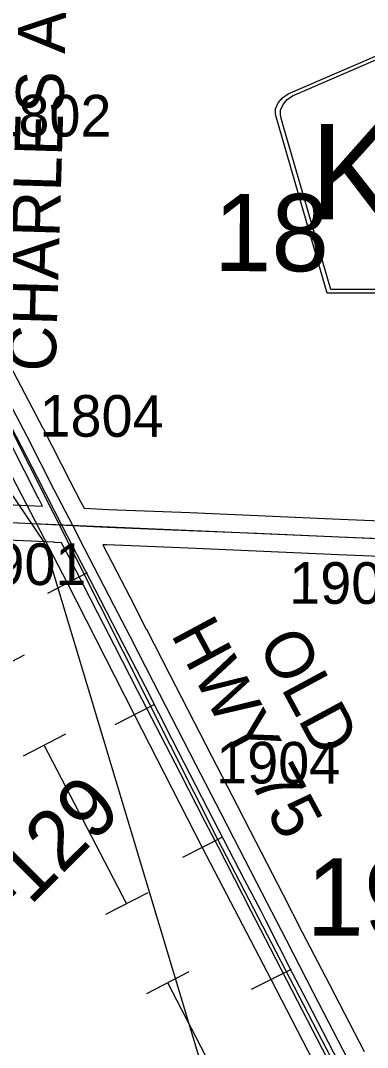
# Model space of a CAD drawing. Extents: x -157.2 to -99.3, y 12.2 to 46.2.
# Drawn here: x -140.888 to -140.306, y 19.169 to 20.895 of the extents above; entities that cross this region are included whole.
import ezdxf

# ---------------------------------------------------------------- set-up
doc = ezdxf.new("R2010")
doc.units = 0
for name, color, linetype in [('tdCoPipe', 7, 'Continuous'), ('tdCoRRCL', 7, 'Continuous'), ('tdCoSecRdNmbr', 7, 'Continuous'), ('tdCoSecRdTxt', 7, 'Continuous'), ('tdCoSecRteBand', 7, 'Continuous'), ('tdCoSecRteCL', 7, 'Continuous'), ('tdCoSectLine', 7, 'Continuous'), ('tdCoSectNmbr', 7, 'Continuous'), ('tdCoShieldCoRteHrd', 7, 'Continuous'), ('tdCoSurfAsphalt', 7, 'Continuous'), ('tdCoSurfGravel', 7, 'Continuous'), ('tdStHwyIntRefPost1', 7, 'Continuous')]:
    doc.layers.add(name, color=color, linetype=linetype)

msp = doc.modelspace()

# ---------------------------------------------------------------- linework, layer by layer
at = {"layer": 'tdCoPipe'}
for p, q in [((-140.8822, 19.8285), (-140.9533, 19.7916)), ((-140.8131, 19.6953), (-140.8842, 19.6584)), ((-140.6749, 19.429), (-140.7461, 19.3921)), ((-140.6059, 19.2959), (-140.677, 19.259))]:
    msp.add_line(p, q, dxfattribs=at)
for points in [[(-144.0839, 25.9289), (-143.0557, 24.1836), (-143.0817, 23.1552), (-142.6266, 23.0405), (-142.4589, 23.021), (-142.0525, 22.2835), (-141.7584, 21.7253), (-141.5819, 21.1849), (-141.5118, 21.0011), (-140.849, 20.0177), (-140.5583, 19.0507), (-140.0767, 18.1611), (-139.8647, 17.7233), (-139.9431, 16.503)], [(-140.7105, 19.4106), (-140.8487, 19.6769)], [(-140.5716, 18.9949), (-140.5702, 19.1402), (-140.6414, 19.2774)]]:
    msp.add_lwpolyline(points, dxfattribs=at)
at = {"layer": 'tdCoRRCL'}
for p, q in [((-140.7769, 19.9666), (-140.8434, 19.9321)), ((-140.6635, 19.7453), (-140.7303, 19.7112)), ((-140.5497, 19.5222), (-140.6164, 19.4879)), ((-140.4344, 19.3001), (-140.5013, 19.2662))]:
    msp.add_line(p, q, dxfattribs=at)
for points in [[(-140.3534, 19.0604), (-140.4681, 19.2829), (-140.5829, 19.5046), (-140.6971, 19.7279), (-140.8098, 19.9493), (-140.9255, 20.1719), (-141.0398, 20.3943), (-141.2681, 20.839), (-141.3823, 21.0614), (-141.4969, 21.2842), (-141.612, 21.5059), (-141.7254, 21.729), (-141.84, 21.9507), (-141.9544, 22.1731), (-142.0685, 22.3954), (-142.1832, 22.6177), (-142.2973, 22.84), (-142.4116, 23.0627), (-142.526, 23.2846), (-142.6235, 23.5158), (-142.7365, 23.738), (-142.8687, 23.9514), (-142.984, 24.1736), (-143.0984, 24.3958)], [(-140.1996, 18.8285), (-140.5577, 19.5193), (-140.9523, 20.3029), (-141.116, 20.6115), (-141.6842, 21.7387), (-142.5552, 23.4113), (-142.5792, 23.4515)], [(-140.3542, 19.1435), (-140.4072, 19.2468), (-140.4318, 19.2939), (-140.4761, 19.3813), (-140.4853, 19.3993), (-140.5133, 19.452), (-140.5639, 19.5503), (-140.6339, 19.6866), (-140.679, 19.775), (-140.7152, 19.8452), (-140.7632, 19.9385), (-140.8177, 20.0437), (-140.8599, 20.1268), (-140.9134, 20.2301), (-140.9537, 20.3095), (-140.9954, 20.3897), (-141.0481, 20.493), (-141.0901, 20.5735), (-141.143, 20.676), (-141.1621, 20.7136), (-141.1781, 20.7454), (-141.2361, 20.8584), (-141.2958, 20.9745)]]:
    msp.add_lwpolyline(points, dxfattribs=at)
at = {"layer": 'tdCoSecRteBand'}
for points in [[(-140.9066, 20.3159), (-140.851, 20.2101), (-140.8509, 20.2099), (-140.8508, 20.2097), (-140.8052, 20.1201), (-140.7879, 20.0868), (-140.7878, 20.0868), (-140.782, 20.0755), (-140.7411, 20.0735), (-140.6046, 20.0681), (-140.6046, 20.0681), (-140.6045, 20.0681), (-140.4904, 20.0631), (-140.3525, 20.0572), (-140.228, 20.0521)], [(-140.8515, 20.0791), (-140.8585, 20.0926), (-140.8586, 20.0927), (-140.8587, 20.0928), (-140.9042, 20.1824)], [(-140.9606, 20.0841), (-140.8515, 20.0791)], [(-140.3654, 19.1343), (-140.4235, 19.2469), (-140.4235, 19.247), (-140.4236, 19.247), (-140.4689, 19.3353), (-140.4689, 19.3353), (-140.4689, 19.3353), (-140.5012, 19.3982), (-140.5565, 19.5057), (-140.5784, 19.5483), (-140.6208, 19.6307), (-140.6921, 19.769), (-140.6921, 19.7691), (-140.6922, 19.7691), (-140.7308, 19.8448), (-140.7586, 19.8987), (-140.7586, 19.8987), (-140.7586, 19.8988), (-140.8077, 19.9942), (-140.8077, 19.9942), (-140.8077, 19.9942), (-140.8196, 20.0173), (-140.8323, 20.018), (-140.8323, 20.0181), (-140.9631, 20.0242)], [(-140.2306, 19.9921), (-140.3551, 19.9973), (-140.3551, 19.9973), (-140.3551, 19.9973), (-140.4929, 20.0032), (-140.4929, 20.0032), (-140.493, 20.0032), (-140.6071, 20.0081), (-140.7436, 20.0136), (-140.7438, 20.0136), (-140.7439, 20.0136), (-140.7503, 20.0139), (-140.7053, 19.9262), (-140.6774, 19.8722), (-140.6774, 19.8722), (-140.6773, 19.8721), (-140.6387, 19.7964), (-140.5675, 19.6582), (-140.5675, 19.6582), (-140.5675, 19.6581), (-140.5251, 19.5758), (-140.5251, 19.5758), (-140.5251, 19.5758), (-140.5031, 19.5331), (-140.5031, 19.5331), (-140.5031, 19.5331), (-140.4479, 19.4256), (-140.4156, 19.3627), (-140.3702, 19.2744), (-140.312, 19.1618)]]:
    msp.add_lwpolyline(points, dxfattribs=at)
at = {"layer": 'tdCoSecRteCL'}
for points in [[(-140.8008, 20.0464), (-140.8319, 20.1064), (-140.8775, 20.1962), (-140.9333, 20.3022), (-140.9639, 20.3636), (-140.986, 20.4066)], [(-141.8817, 20.0796), (-141.8554, 20.0788), (-141.7582, 20.0758), (-141.645, 20.0729), (-141.5666, 20.0709), (-141.464, 20.0672), (-141.3942, 20.0647), (-141.3675, 20.0639), (-141.352, 20.0634), (-141.3323, 20.0628), (-141.2566, 20.062), (-141.1748, 20.0608), (-141.009, 20.0556), (-140.9619, 20.0541), (-140.8229, 20.0477), (-140.8008, 20.0464)], [(-140.2783, 19.0301), (-140.3014, 19.075), (-140.3387, 19.148), (-140.3969, 19.2607), (-140.4423, 19.349), (-140.4746, 19.4119), (-140.5298, 19.5194), (-140.5517, 19.562), (-140.5942, 19.6444), (-140.6654, 19.7828), (-140.7041, 19.8585), (-140.7319, 19.9125), (-140.781, 20.0079), (-140.8008, 20.0464)], [(-140.8008, 20.0464), (-140.7425, 20.0435), (-140.6058, 20.0381), (-140.4917, 20.0332), (-140.3538, 20.0273), (-140.2293, 20.0221), (-140.101, 20.0164), (-140.0283, 20.0132), (-140.0058, 20.0121)]]:
    msp.add_lwpolyline(points, dxfattribs=at)
at = {"layer": 'tdCoSectLine'}
msp.add_lwpolyline([(-140.9973, 20.0552), (-140.0062, 20.0121)], dxfattribs=at)
at = {"layer": 'tdCoShieldCoRteHrd'}
for points in [[(-140.3737, 20.4371), (-140.4556, 20.72), (-140.4595, 20.7332), (-140.4603, 20.739), (-140.4603, 20.7469), (-140.456, 20.7572), (-140.4487, 20.7657), (-140.4392, 20.7723), (-140.2719, 20.8447), (-140.2644, 20.8463), (-140.2539, 20.8472), (-140.2435, 20.8463), (-140.236, 20.8447), (-140.0687, 20.7723), (-140.0592, 20.7657), (-140.0519, 20.7572), (-140.0476, 20.7469), (-140.0476, 20.739), (-140.0484, 20.7332), (-140.0522, 20.72), (-140.1342, 20.4371)], [(-140.3678, 20.4434), (-140.4476, 20.7187), (-140.4513, 20.7313), (-140.452, 20.737), (-140.452, 20.7445), (-140.4479, 20.7544), (-140.4409, 20.7625), (-140.4318, 20.7689), (-140.2712, 20.8384), (-140.264, 20.84), (-140.2539, 20.8408), (-140.2439, 20.84), (-140.2367, 20.8384), (-140.0761, 20.7689), (-140.0669, 20.7625), (-140.06, 20.7544), (-140.0559, 20.7445), (-140.0559, 20.737), (-140.0566, 20.7313), (-140.0603, 20.7187), (-140.14, 20.4434)]]:
    msp.add_lwpolyline(points, close=True, dxfattribs=at)
at = {"layer": 'tdCoSurfAsphalt'}
msp.add_lwpolyline([(-140.3387, 19.148), (-140.3969, 19.2607), (-140.4423, 19.349), (-140.4746, 19.4119), (-140.5298, 19.5194), (-140.5517, 19.562), (-140.5942, 19.6444), (-140.6654, 19.7828), (-140.7041, 19.8585), (-140.7319, 19.9125), (-140.781, 20.0079), (-140.8008, 20.0464), (-140.8319, 20.1064), (-140.8775, 20.1962), (-140.9333, 20.3022), (-140.9639, 20.3636), (-140.986, 20.4066), (-141.0107, 20.4544), (-141.0546, 20.5399), (-141.0941, 20.6159), (-141.1412, 20.7086), (-141.1989, 20.8208), (-141.2324, 20.8849), (-141.2975, 21.0119)], dxfattribs=at)
at = {"layer": 'tdCoSurfGravel'}
msp.add_lwpolyline([(-140.9619, 20.0541), (-140.8229, 20.0477), (-140.8008, 20.0464), (-140.7425, 20.0435), (-140.6058, 20.0381), (-140.4917, 20.0332), (-140.3538, 20.0273), (-140.2293, 20.0221)], dxfattribs=at)

# ---------------------------------------------------------------- texts
at = {"layer": 'tdCoSecRdNmbr'}
for s, rotation, p in [('1802', 359.8931, (-140.9442, 20.7007)), ('1804', 359.8934, (-140.8567, 20.1958)), ('1901', 359.8932, (-140.9862, 19.9465)), ('1903', 359.8937, (-140.4376, 19.9148)), ('1904', 359.8936, (-140.5602, 19.6127))]:
    msp.add_text(s, height=0.07, rotation=rotation, dxfattribs=at).set_placement(p)
at = {"layer": 'tdCoSecRdTxt'}
for s, rotation, p in [('CHARLES AVE', 88.3004, (-140.8298, 20.3043)), ('HWY 75', 298.3011, (-140.6372, 19.8636)), ('OLD', 298.3011, (-140.4916, 19.8463))]:
    msp.add_text(s, height=0.08, rotation=rotation, dxfattribs=at).set_placement(p)
at = {"layer": 'tdCoSectNmbr'}
for s, rotation, p in [('18', 359.8935, (-140.5643, 20.4741)), ('19', 359.8937, (-140.4089, 19.357))]:
    msp.add_text(s, height=0.13, rotation=rotation, dxfattribs=at).set_placement(p)
at = {"layer": 'tdCoShieldCoRteHrd'}
msp.add_text('K42', height=0.16, dxfattribs=at).set_placement((-140.4015, 20.5614))
at = {"layer": 'tdStHwyIntRefPost1'}
msp.add_text('‒‒129', height=0.1, rotation=45, dxfattribs=at).set_placement((-140.9776, 19.301))

doc.saveas('drawing.dxf')
